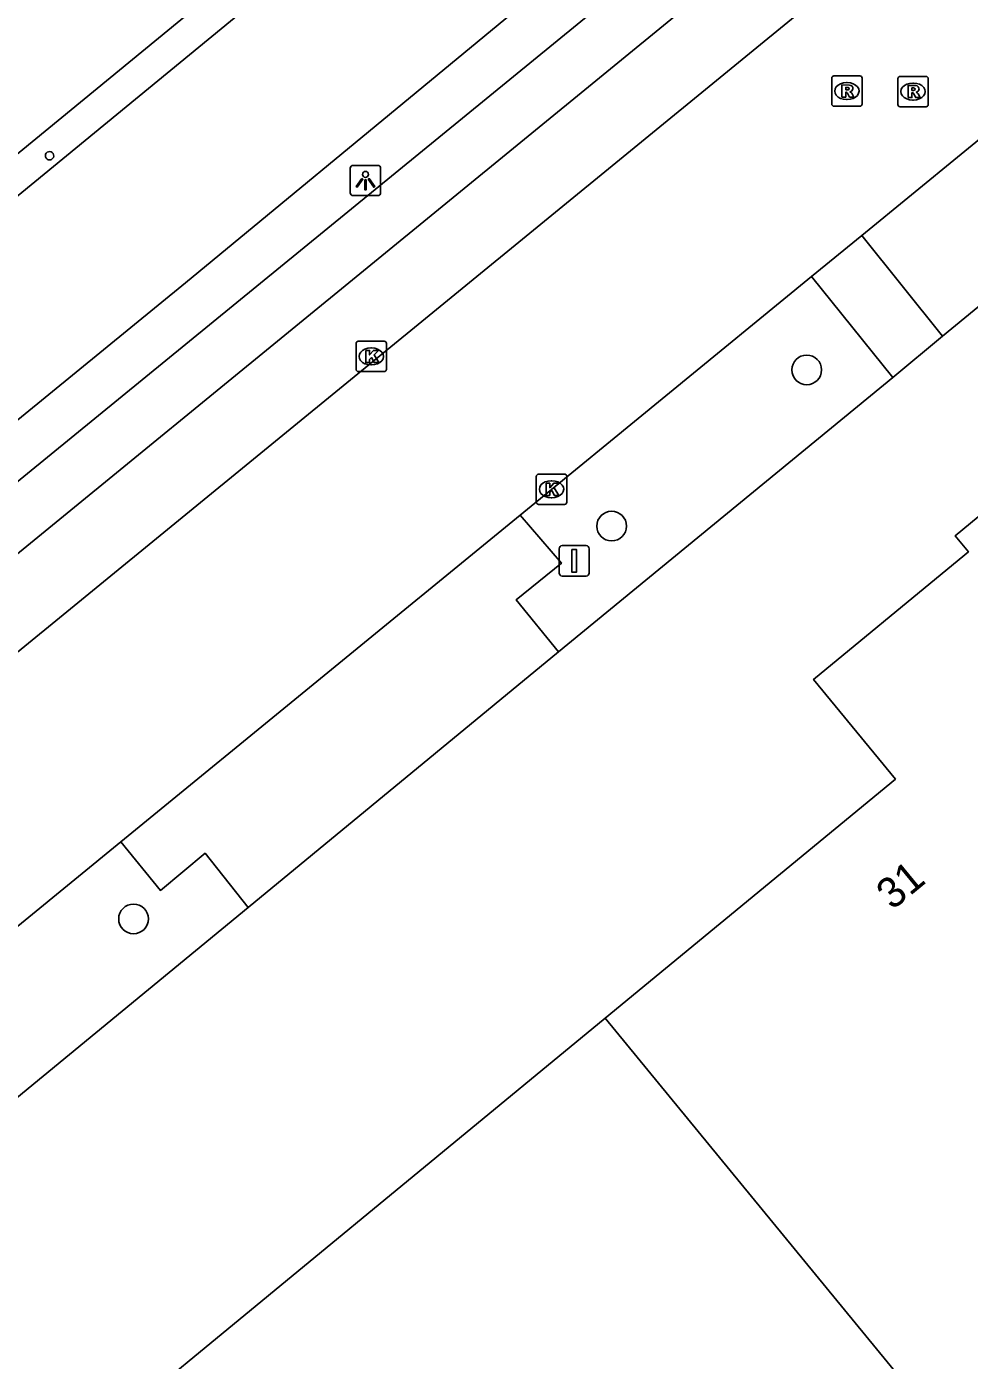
# Model space of a CAD drawing. Extents: x 156651 to 158072, y 387631 to 388990.
# Drawn here: x 156960.64 to 156991.66, y 388166.09 to 388209.98 of the extents above; entities that cross this region are included whole.
import ezdxf

# ---------------------------------------------------------------- set-up
doc = ezdxf.new("R2010")
doc.units = 0
for name, color, linetype in [('IMGEO_Berm_groen', 7, 'Continuous'), ('IMGEO_Boom', 7, 'Continuous'), ('IMGEO_Groenvoorziening', 7, 'Continuous'), ('IMGEO_Hek', 7, 'Continuous'), ('IMGEO_Kolk', 7, 'Continuous'), ('IMGEO_Lichtpunt', 7, 'Continuous'), ('IMGEO_Pand', 7, 'Continuous'), ('IMGEO_Pand_nummerreeks', 7, 'Continuous'), ('IMGEO_Pand_overbouw', 7, 'Continuous'), ('IMGEO_Rijbaan_lokaal_gesloten', 7, 'Continuous'), ('IMGEO_Rijbaan_lokaal_open', 7, 'Continuous'), ('IMGEO_Rioolput', 7, 'Continuous'), ('IMGEO_Verkeersbordpaal', 7, 'Continuous'), ('IMGEO_Voetpad_open', 7, 'Continuous')]:
    doc.layers.add(name, color=color, linetype=linetype)

msp = doc.modelspace()

# ---------------------------------------------------------------- linework, layer by layer
at = {"layer": 'IMGEO_Berm_groen'}
for points in [[(156990.785, 388199.795), (157000.402, 388207.692)], [(156978.144, 388189.413), (156989.145, 388198.44)], [(156950.279, 388166.487), (156967.928, 388180.992)]]:
    msp.add_lwpolyline(points, dxfattribs=at)
at = {"layer": 'IMGEO_Boom'}
for centre in [(156986.31, 388198.686), (156979.891, 388193.546), (156964.155, 388180.619)]:
    msp.add_circle(centre, 0.489, dxfattribs=at)
at = {"layer": 'IMGEO_Groenvoorziening'}
msp.add_lwpolyline([(156942.229, 388182.248), (156965.861, 388201.554), (156983.313, 388215.956), (156988.363, 388220.001)], dxfattribs=at)
at = {"layer": 'IMGEO_Hek'}
msp.add_lwpolyline([(156934.789, 388176.079), (156942.229, 388182.248), (156965.861, 388201.554), (156983.313, 388215.956)], dxfattribs=at)
at = {"layer": 'IMGEO_Kolk'}
for p, q in [((156971.478, 388198.703), (156971.478, 388199.555)), ((156971.553, 388199.629), (156972.405, 388199.629)), ((156971.966, 388199.409), (156971.991, 388199.409)), ((156972.479, 388199.555), (156972.479, 388198.703)), ((156972.405, 388198.629), (156971.553, 388198.629)), ((156971.989, 388198.849), (156971.964, 388198.849)), ((156977.412, 388194.332), (156977.412, 388195.184)), ((156977.487, 388195.258), (156978.339, 388195.258)), ((156977.9, 388195.038), (156977.925, 388195.038)), ((156978.413, 388195.184), (156978.413, 388194.332)), ((156978.339, 388194.258), (156977.487, 388194.258)), ((156977.923, 388194.478), (156977.898, 388194.478))]:
    msp.add_line(p, q, dxfattribs=at)
for points in [[(156971.478, 388198.703), (156971.478, 388199.555)], [(156971.553, 388199.629), (156972.405, 388199.629)], [(156972.479, 388199.555), (156972.479, 388198.703)], [(156971.799, 388199.329), (156971.922, 388199.329), (156971.922, 388199.178), (156972.052, 388199.329), (156972.216, 388199.329), (156972.07, 388199.178), (156972.223, 388198.929), (156972.071, 388198.929), (156971.986, 388199.093), (156971.922, 388199.026), (156971.922, 388198.929), (156971.799, 388198.929), (156971.799, 388199.329)], [(156972.405, 388198.629), (156971.553, 388198.629)], [(156977.412, 388194.332), (156977.412, 388195.184)], [(156977.487, 388195.258), (156978.339, 388195.258)], [(156978.413, 388195.184), (156978.413, 388194.332)], [(156977.733, 388194.958), (156977.856, 388194.958), (156977.856, 388194.807), (156977.986, 388194.958), (156978.15, 388194.958), (156978.004, 388194.807), (156978.157, 388194.558), (156978.005, 388194.558), (156977.92, 388194.722), (156977.856, 388194.655), (156977.856, 388194.558), (156977.733, 388194.558), (156977.733, 388194.958)], [(156978.339, 388194.258), (156977.487, 388194.258)]]:
    msp.add_lwpolyline(points, dxfattribs=at)
for centre, start, end in [((156971.555, 388199.553), 91.552, 178.448), ((156971.555, 388199.553), 91.552, 178.448), ((156972.403, 388199.553), 1.552, 88.448), ((156972.403, 388199.553), 1.552, 88.448), ((156971.555, 388198.705), 181.552, 268.448), ((156971.555, 388198.705), 181.552, 268.448), ((156972.403, 388198.705), 271.552, 358.448), ((156972.403, 388198.705), 271.552, 358.448), ((156977.489, 388195.182), 91.552, 178.448), ((156977.489, 388195.182), 91.552, 178.448), ((156978.337, 388195.182), 1.552, 88.448), ((156978.337, 388195.182), 1.552, 88.448), ((156977.489, 388194.334), 181.552, 268.448), ((156977.489, 388194.334), 181.552, 268.448), ((156978.337, 388194.334), 271.552, 358.448), ((156978.337, 388194.334), 271.552, 358.448)]:
    msp.add_arc(centre, 0.0765, start, end, dxfattribs=at)
for centre, major_axis, ratio, start_param, end_param in [((156971.965, 388199.129), (-0.387, 0.002), 0.722429, 4.712389, 7.853982), ((156971.99, 388199.129), (-0.39, 0.002), 0.717154, 1.570796, 4.712389), ((156977.899, 388194.758), (-0.387, 0.002), 0.722429, 4.712389, 7.853982), ((156977.924, 388194.758), (-0.39, 0.002), 0.717154, 1.570796, 4.712389)]:
    msp.add_ellipse(centre, major_axis=major_axis, ratio=ratio, start_param=start_param, end_param=end_param, dxfattribs=at)
at = {"layer": 'IMGEO_Lichtpunt'}
for p, q in [((156971.29, 388205.321), (156971.29, 388204.514)), ((156971.29, 388205.321), (156971.29, 388204.514)), ((156972.192, 388205.416), (156971.384, 388205.416)), ((156972.192, 388205.416), (156971.384, 388205.416)), ((156972.286, 388204.514), (156972.286, 388205.321)), ((156972.286, 388204.514), (156972.286, 388205.321)), ((156971.384, 388204.42), (156972.192, 388204.42)), ((156971.384, 388204.42), (156972.192, 388204.42))]:
    msp.add_line(p, q, dxfattribs=at)
for points in [[(156971.664, 388204.985), (156971.703, 388204.957), (156971.515, 388204.695), (156971.477, 388204.722), (156971.664, 388204.985)], [(156971.766, 388204.937), (156971.813, 388204.937), (156971.813, 388204.615), (156971.766, 388204.615), (156971.766, 388204.937)], [(156971.876, 388204.957), (156971.914, 388204.984), (156972.101, 388204.722), (156972.062, 388204.694), (156971.876, 388204.957)]]:
    msp.add_lwpolyline(points, dxfattribs=at)
msp.add_circle((156971.789, 388205.119), 0.0994, dxfattribs=at)
for centre, start, end in [((156971.384, 388205.321), 90, 180), ((156971.384, 388205.321), 90, 180), ((156972.192, 388205.321), 0, 90), ((156972.192, 388205.321), 0, 90), ((156971.384, 388204.514), 180, 270), ((156971.384, 388204.514), 180, 270), ((156972.192, 388204.514), 270, 0), ((156972.192, 388204.514), 270, 360)]:
    msp.add_arc(centre, 0.0946, start, end, dxfattribs=at)
at = {"layer": 'IMGEO_Pand'}
for points in [[(156983.663, 388224.94), (156980.491, 388222.335), (156978.06, 388220.344), (156978.012, 388220.304), (156941.415, 388190.276), (156936.176, 388196.64), (156933.645, 388194.564), (156933.233, 388194.214), (156930.06, 388198.078)], [(156993.672, 388194.381), (156992.985, 388193.815), (156992.642, 388193.533), (156992.208, 388194.061), (156991.198, 388193.23), (156991.633, 388192.702), (156990.953, 388192.142), (156986.535, 388188.503), (156989.23, 388185.22), (156979.678, 388177.353)], [(156979.678, 388177.353), (156963.056, 388163.663), (156967.472, 388158.304), (156962.306, 388154.079), (156973.299, 388140.637), (156974.12, 388139.625), (156977.372, 388135.617), (156982.599, 388139.887), (156986.971, 388134.536), (157000, 388145.263), (157003.589, 388148.218)], [(156979.678, 388177.353), (157000, 388152.592), (157003.589, 388148.218)]]:
    msp.add_lwpolyline(points, dxfattribs=at)
for centre, radius, start, end in [((156961.391, 388205.732), 0.138, 298.014, 232.715), ((156961.391, 388205.73), 0.136, 232.2254, 298.5037)]:
    msp.add_arc(centre, radius, start, end, dxfattribs=at)
at = {"layer": 'IMGEO_Pand_overbouw'}
msp.add_lwpolyline([(156939.559, 388187.357), (156978.685, 388219.48), (156978.012, 388220.304), (156941.415, 388190.276), (156936.176, 388196.64), (156933.645, 388194.564)], close=True, dxfattribs=at)
at = {"layer": 'IMGEO_Rijbaan_lokaal_gesloten'}
for points in [[(157019.722, 388237.965), (156947.557, 388178.951)], [(156988.13, 388203.105), (156996.295, 388209.802)], [(156986.467, 388201.756), (156988.13, 388203.105)], [(156976.878, 388193.907), (156986.467, 388201.756)], [(156963.742, 388183.161), (156976.878, 388193.907)], [(156947.504, 388169.869), (156963.742, 388183.161)]]:
    msp.add_lwpolyline(points, dxfattribs=at)
at = {"layer": 'IMGEO_Rijbaan_lokaal_open'}
for points in [[(156976.878, 388193.907), (156978.236, 388192.321), (156976.749, 388191.123), (156978.144, 388189.413)], [(156967.928, 388180.992), (156978.144, 388189.413)], [(156967.928, 388180.992), (156966.51, 388182.779), (156965.038, 388181.558), (156963.742, 388183.161)]]:
    msp.add_lwpolyline(points, dxfattribs=at)
at = {"layer": 'IMGEO_Rioolput'}
for p, q in [((156987.132, 388207.435), (156987.132, 388208.287)), ((156987.207, 388208.361), (156988.059, 388208.361)), ((156988.133, 388208.287), (156988.133, 388207.435)), ((156989.31, 388207.419), (156989.31, 388208.271)), ((156989.385, 388208.345), (156990.237, 388208.345)), ((156990.311, 388208.271), (156990.311, 388207.419)), ((156987.62, 388208.141), (156987.645, 388208.141)), ((156989.798, 388208.125), (156989.823, 388208.125)), ((156988.059, 388207.361), (156987.207, 388207.361)), ((156987.643, 388207.581), (156987.618, 388207.581)), ((156990.237, 388207.345), (156989.385, 388207.345)), ((156989.821, 388207.565), (156989.796, 388207.565))]:
    msp.add_line(p, q, dxfattribs=at)
for points in [[(156987.132, 388207.435), (156987.132, 388208.287)], [(156987.207, 388208.361), (156988.059, 388208.361)], [(156988.133, 388208.287), (156988.133, 388207.435)], [(156989.31, 388207.419), (156989.31, 388208.271)], [(156989.385, 388208.345), (156990.237, 388208.345)], [(156990.311, 388208.271), (156990.311, 388207.419)], [(156987.721, 388208.059), (156987.469, 388208.061), (156987.469, 388207.661)], [(156987.469, 388207.661), (156987.593, 388207.661), (156987.593, 388207.823), (156987.604, 388207.823)], [(156987.647, 388207.98), (156987.593, 388207.98), (156987.593, 388207.899)], [(156987.593, 388207.899), (156987.645, 388207.899)], [(156987.651, 388207.794), (156987.722, 388207.661), (156987.862, 388207.661), (156987.797, 388207.787)], [(156989.899, 388208.043), (156989.647, 388208.045), (156989.647, 388207.645)], [(156989.647, 388207.645), (156989.771, 388207.645), (156989.771, 388207.807), (156989.782, 388207.807)], [(156989.825, 388207.964), (156989.771, 388207.964), (156989.771, 388207.883)], [(156989.771, 388207.883), (156989.823, 388207.883)], [(156989.829, 388207.778), (156989.9, 388207.645), (156990.04, 388207.645), (156989.975, 388207.771)], [(156988.059, 388207.361), (156987.207, 388207.361)], [(156990.237, 388207.345), (156989.385, 388207.345)]]:
    msp.add_lwpolyline(points, dxfattribs=at)
for centre, radius, start, end in [((156987.209, 388208.285), 0.0765, 91.552, 178.448), ((156987.209, 388208.285), 0.0765, 91.552, 178.448), ((156988.057, 388208.285), 0.0765, 1.552, 88.448), ((156988.057, 388208.285), 0.0765, 1.552, 88.448), ((156989.387, 388208.269), 0.0765, 91.552, 178.448), ((156989.387, 388208.269), 0.0765, 91.552, 178.448), ((156990.235, 388208.269), 0.0765, 1.552, 88.448), ((156990.235, 388208.269), 0.0765, 1.552, 88.448), ((156987.603, 388207.77), 0.0533, 26.0293, 88.6989), ((156987.629, 388208.088), 0.19, 274.7715, 282.9687), ((156987.653, 388207.884), 0.0964, 77.0061, 93.1865), ((156987.667, 388207.941), 0.0378, 276.6634, 79.6772), ((156987.72, 388207.949), 0.109, 350.3612, 89.416), ((156987.718, 388207.949), 0.112, 277.5842, 350.9817), ((156987.702, 388207.734), 0.108, 29.5134, 73.7905), ((156989.781, 388207.754), 0.0533, 26.0293, 88.6989), ((156989.807, 388208.072), 0.19, 274.7715, 282.9687), ((156989.831, 388207.868), 0.0964, 77.0061, 93.1865), ((156989.845, 388207.925), 0.0378, 276.6634, 79.6772), ((156989.898, 388207.933), 0.109, 350.3612, 89.416), ((156989.896, 388207.933), 0.112, 277.5842, 350.9817), ((156989.88, 388207.718), 0.108, 29.5134, 73.7905), ((156987.209, 388207.437), 0.0765, 181.552, 268.448), ((156987.209, 388207.437), 0.0765, 181.552, 268.448), ((156988.057, 388207.437), 0.0765, 271.552, 358.448), ((156988.057, 388207.437), 0.0765, 271.552, 358.448), ((156989.387, 388207.421), 0.0765, 181.552, 268.448), ((156989.387, 388207.421), 0.0765, 181.552, 268.448), ((156990.235, 388207.421), 0.0765, 271.552, 358.448), ((156990.235, 388207.421), 0.0765, 271.552, 358.448)]:
    msp.add_arc(centre, radius, start, end, dxfattribs=at)
for centre, major_axis, ratio, start_param, end_param in [((156987.619, 388207.861), (-0.387, 0.002), 0.722429, 4.712389, 7.853982), ((156987.644, 388207.861), (-0.39, 0.002), 0.717154, 1.570796, 4.712389), ((156989.797, 388207.845), (-0.387, 0.002), 0.722429, 4.712389, 7.853982), ((156989.822, 388207.845), (-0.39, 0.002), 0.717154, 1.570796, 4.712389)]:
    msp.add_ellipse(centre, major_axis=major_axis, ratio=ratio, start_param=start_param, end_param=end_param, dxfattribs=at)
at = {"layer": 'IMGEO_Verkeersbordpaal'}
for p, q in [((156978.262, 388192.902), (156979.052, 388192.902)), ((156979.052, 388192.902), (156978.262, 388192.902)), ((156978.162, 388192.002), (156978.162, 388192.802)), ((156978.162, 388192.802), (156978.162, 388192.002)), ((156979.152, 388192.802), (156979.152, 388192.002)), ((156979.152, 388192.002), (156979.152, 388192.802)), ((156979.052, 388191.902), (156978.262, 388191.902)), ((156978.262, 388191.902), (156979.052, 388191.902))]:
    msp.add_line(p, q, dxfattribs=at)
msp.add_lwpolyline([(156978.582, 388192.777), (156978.732, 388192.777), (156978.732, 388192.027), (156978.582, 388192.027), (156978.582, 388192.777)], dxfattribs=at)
for centre, start, end in [((156978.262, 388192.802), 90, 180), ((156978.262, 388192.802), 90, 180), ((156979.052, 388192.802), 0, 90), ((156979.052, 388192.802), 360, 90), ((156978.262, 388192.002), 180, 270), ((156978.262, 388192.002), 180, 270), ((156979.052, 388192.002), 270, 0), ((156979.052, 388192.002), 270, 0)]:
    msp.add_arc(centre, 0.1, start, end, dxfattribs=at)
at = {"layer": 'IMGEO_Voetpad_open'}
for points in [[(156948.653, 388183.095), (157018.331, 388240.059), (157024.565, 388245.043), (157030.887, 388249.913)], [(156944.779, 388182.313), (156989.414, 388218.767), (156988.363, 388220.001)], [(156988.13, 388203.105), (156990.785, 388199.795)], [(156989.145, 388198.44), (156986.467, 388201.756)], [(156989.145, 388198.44), (156990.785, 388199.795)]]:
    msp.add_lwpolyline(points, dxfattribs=at)

# ---------------------------------------------------------------- texts
at = {"layer": 'IMGEO_Pand_nummerreeks'}
msp.add_text('31', height=1, rotation=39.4768, dxfattribs=at).set_placement((156989.129, 388180.886))

doc.saveas('drawing.dxf')
